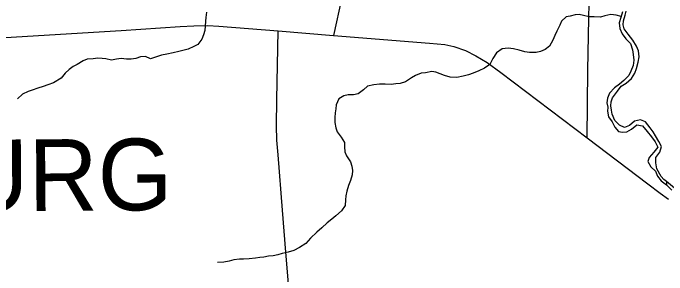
# Model space of a CAD drawing. Extents: x 114843 to 284848, y 317643 to 566895.
# Drawn here: x 128032 to 136236, y 523398 to 526685 of the extents above; entities that cross this region are included whole.
import ezdxf

# ---------------------------------------------------------------- set-up
doc = ezdxf.new("R2010")
doc.units = 0
for name, color, linetype in [('GM_X_County_Road', 7, 'Continuous'), ('GM_X_Minor_River', 7, 'Continuous'), ('GM_X_State_Route', 7, 'Continuous'), ('GM_X_Township_Text', 7, 'Continuous')]:
    doc.layers.add(name, color=color, linetype=linetype)

msp = doc.modelspace()

# ---------------------------------------------------------------- linework, layer by layer
at = {"layer": 'GM_X_County_Road'}
for p, q in [((135245.6, 525968.8), (135248.5, 526180.8)), ((135233.8, 525120.9), (135245.6, 525968.8))]:
    msp.add_line(p, q, dxfattribs=at)
for points in [[(135248.5, 526180.8), (135254.6, 526620.6), (135259.3, 526805.4), (135256, 526867.6), (135246.1, 526917.1), (135226.6, 526965.2), (135173.7, 527049.9), (135104.2, 527162.4), (135053.3, 527242.3), (135013.4, 527297.1), (134961.9, 527346.2), (134898.1, 527394.9), (134501.2, 527682.7), (134384.4, 527767.3), (134321.4, 527811.6), (134264.8, 527847.9), (134219.9, 527869.2), (134155.1, 527891.4), (134067.7, 527914.9), (133717.3, 527988.4), (133489, 528037.8)], [(132163.7, 515342.1), (131964.3, 517564.6), (131529.2, 522784.9), (131455.7, 523683.3), (131412.1, 524211.7), (131357.5, 524904.1), (131341.2, 525088), (131335.6, 525268.5), (131342.5, 525598.5), (131360, 526461)]]:
    msp.add_lwpolyline(points, dxfattribs=at)
at = {"layer": 'GM_X_Minor_River'}
msp.add_line((136229.7, 524571.4), (136229.5, 524529.1), dxfattribs=at)
for points in [[(130457.5, 526695.4), (130449.7, 526631.2), (130445.9, 526581.2), (130442.1, 526521), (130438.2, 526464.9), (130422.4, 526412.8), (130398.5, 526356.6), (130350.7, 526292.3), (130300.7, 526264.1), (130230.8, 526229.8), (130180.8, 526217.6), (130110.7, 526203.3), (130040.7, 526185), (129962.7, 526168.7), (129892.7, 526158.5), (129818.7, 526130.2), (129756.7, 526111.9), (129694.5, 526141.8), (129632.5, 526135.6), (129574.5, 526115.3), (129512.4, 526107.1), (129456.4, 526104.9), (129390.3, 526112.7), (129330.3, 526104.5), (129266.2, 526094.2)], [(135676.8, 526701.3), (135659, 526629.1), (135637.2, 526562.9), (135643.5, 526490.8), (135675.7, 526424.8), (135719.9, 526360.8), (135780.2, 526300.9), (135804.5, 526222.9), (135812.7, 526166.8), (135820.9, 526094.7), (135811.1, 526028.6), (135785.3, 525956.3), (135759.4, 525902.2), (135693.6, 525839.8), (135639.6, 525793.6), (135577.7, 525745.3)], [(135689.2, 526587.1), (135711, 526657.3), (135722.8, 526709.5)], [(135662, 526641.4), (135598.9, 526656.9), (135530.8, 526668.7), (135456.8, 526650.4), (135400.7, 526632.2), (135324.7, 526636), (135260.6, 526637.7), (135190.5, 526653.5), (135136.4, 526667.4), (135086.3, 526663.2), (135022.3, 526646.9), (134972.3, 526638.8), (134914.4, 526582.5), (134892.5, 526532.3), (134856.8, 526456), (134830.9, 526403.9), (134803, 526343.7), (134763.2, 526271.4), (134707.3, 526227.1), (134649.3, 526200.9), (134595.3, 526190.7), (134513.3, 526188.4), (134453.2, 526200.2), (134383, 526220), (134310.9, 526237.8), (134244.8, 526245.6), (134168.7, 526237.3), (134098.8, 526185), (134053, 526112.7), (134015.2, 526040.4), (133945.3, 525994.1), (133877.3, 525957.8), (133805.3, 525931.5), (133747.3, 525911.3), (133679.3, 525893), (133601.3, 525874.7), (133515.2, 525878.4), (133447.1, 525902.2), (133388.9, 525924.1), (133336.8, 525941.9), (133284.8, 525949.8), (133206.7, 525933.5), (133152.7, 525929.3), (133082.7, 525901), (133032.7, 525870.8), (132956.8, 525822.4), (132888.8, 525802.1), (132832.8, 525798), (132774.7, 525789.7), (132700.7, 525793.5), (132630.6, 525793.2), (132558.5, 525785), (132480.5, 525766.7), (132428.6, 525722.4), (132360.7, 525670.1), (132302.7, 525659.9), (132238.6, 525659.7), (132182.6, 525647.5), (132118.6, 525609.2), (132086.9, 525534.9), (132081, 525482.8), (132075.2, 525430.7), (132069.3, 525372.6), (132067.5, 525310.5), (132081.8, 525242.4), (132098, 525192.4), (132148.2, 525126.4), (132190.5, 525060.4), (132190.6, 525006.3), (132196.8, 524944.3), (132217, 524894.2), (132267.3, 524818.3), (132283.5, 524762.2), (132289.7, 524708.2), (132287.8, 524656), (132266.1, 524581.8), (132240.2, 524519.6), (132220.5, 524447.4), (132206.6, 524389.3), (132204.8, 524339.2), (132199, 524271.1), (132151.2, 524200.8), (132081.3, 524138.4), (132031.4, 524096.2), (131973.4, 524053.9), (131907.6, 523989.5), (131841.7, 523935.2), (131765.9, 523858.8), (131704, 523794.5), (131624.1, 523742.1), (131556.1, 523705.8), (131484.1, 523683.5), (131410.1, 523665.2), (131352.1, 523649), (131296.1, 523638.8), (131238.1, 523632.6), (131178, 523620.4), (131128, 523616.2), (131072, 523610), (130995.9, 523601.7), (130923.9, 523597.4)], [(136165.1, 524632.3), (136109.5, 524731.3), (136095.3, 524803.4), (136095, 524873.5), (136148.9, 524939.8), (136166.7, 525008), (136136.4, 525074), (136092.2, 525144), (136064, 525193.9), (136027.8, 525243.9), (135967.5, 525317.8), (135905.3, 525343.7), (135831.3, 525327.4), (135765.4, 525275.1), (135703.4, 525248.8), (135639.3, 525278.6), (135581, 525338.5), (135548.8, 525414.6), (135538.6, 525466.6), (135532.4, 525520.7), (135538.2, 525572.8), (135554.1, 525623), (135617.9, 525703.3), (135661.8, 525765.6), (135725.7, 525805.9), (135791.6, 525862.2), (135833.4, 525930.5), (135853.2, 525990.6), (135877, 526066.8), (135886.8, 526137), (135878.6, 526209.1), (135854.4, 526271.1), (135810.1, 526343.1), (135749.8, 526419), (135701.5, 526485), (135687.3, 526537), (135689.2, 526587.1)], [(129266.2, 526094.2), (129198.1, 526110), (129148, 526115.9), (129096, 526117.7), (129037.9, 526111.5), (128961.9, 526107.2), (128911.9, 526087), (128838, 526038.6), (128788, 526012.4), (128736.1, 525978.2), (128684.2, 525931.9), (128634.3, 525867.6), (128538.4, 525807.2), (128466.4, 525784.9), (128410.4, 525764.7), (128342.4, 525742.4), (128272.4, 525718.1), (128220.4, 525701.9), (128152.5, 525667.6), (128086.6, 525609.3)], [(135577.7, 525745.3), (135515.9, 525680.9), (135492.1, 525618.7), (135484.2, 525556.6), (135494.4, 525504.5), (135488.6, 525454.4), (135502.8, 525384.4), (135551.1, 525320.4), (135581.3, 525252.4), (135629.5, 525198.5), (135679.6, 525188.6), (135733.6, 525194.8), (135793.6, 525229.1), (135857.5, 525283.4), (135927.6, 525267.6), (135987.9, 525199.7), (136044.2, 525129.8), (136090.4, 525067.8), (136120.7, 524999.8), (136072.8, 524937.5), (136013, 524871.2), (135995.1, 524821), (136035.3, 524755.1), (136093.6, 524699.2), (136115.8, 524637.1), (136163.9, 524577.1)], [(136163.9, 524577.1), (136198.1, 524553), (136229.5, 524529.1)], [(136229.7, 524571.4), (136196.2, 524596.8), (136165.1, 524632.3)], [(136331, 524488.1), (136229.7, 524571.4)], [(136229.5, 524529.1), (136299, 524464)], [(130923.9, 523597.4), (130871.8, 523595.3), (130801.8, 523587), (130743.8, 523570.8), (130675.7, 523556.5), (130595.7, 523552.2)]]:
    msp.add_lwpolyline(points, dxfattribs=at)
at = {"layer": 'GM_X_State_Route'}
msp.add_line((132333.4, 527709.5), (132054.3, 526402.8), dxfattribs=at)
for points in [[(120536.1, 526459.1), (120588.5, 526456.3), (120718.4, 526433.9), (122443.8, 526108.1), (122577.6, 526083.8), (122659.5, 526073.3), (122730.3, 526069.8), (122856.7, 526070.4), (124338.4, 526160), (129387.8, 526464.3), (130129.5, 526514.7), (130300, 526523.2), (130476.7, 526528.1), (130615.6, 526521.8), (131360, 526461), (132054.3, 526402.8)], [(132054.3, 526402.8), (133257.5, 526305.6), (133447.7, 526289.9), (133562.4, 526266.4), (133710.2, 526213.8), (133839.8, 526149), (133980.6, 526063.5), (134152, 525940.4), (135233.8, 525120.9), (135998.1, 524541.7), (136153.1, 524425.7), (136256.1, 524351.1)]]:
    msp.add_lwpolyline(points, dxfattribs=at)

# ---------------------------------------------------------------- texts
at = {"layer": 'GM_X_Township_Text'}
msp.add_text('LEESBURG', height=899.97, rotation=0.41059, dxfattribs=at).set_placement((123479.3, 524165.1))

doc.saveas('drawing.dxf')
